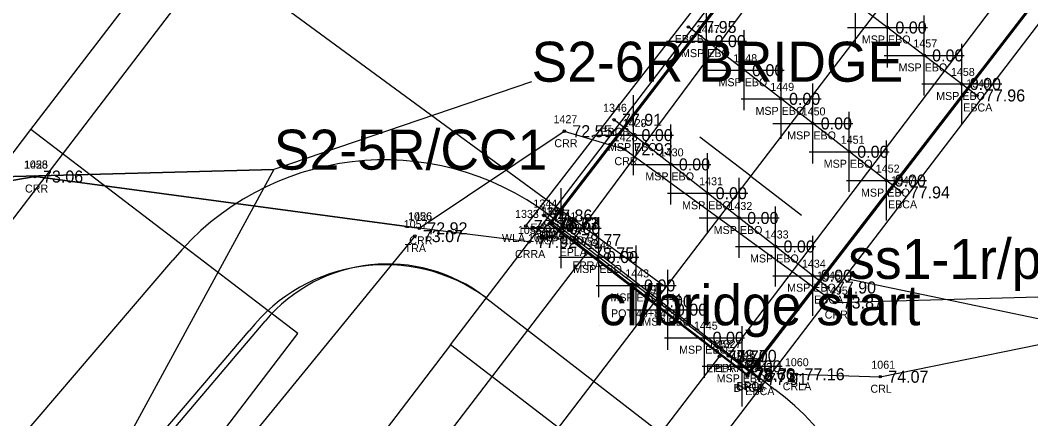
# Model space of a CAD drawing. Extents: x 2500794 to 2511032, y 910653 to 917533.
# Drawn here: x 2505953.3 to 2506079.6, y 913792.4 to 913842.2 of the extents above; entities that cross this region are included whole.
import ezdxf

# ---------------------------------------------------------------- set-up
doc = ezdxf.new("R2010")
doc.units = 0
for name, color, linetype in [('Default', 7, 'Continuous'), ('RD_EX_BldgApp', 7, 'Continuous'), ('RD_EX_Bridge', 7, 'Continuous'), ('RD_EX_Bridge_txCode', 7, 'Continuous'), ('RD_EX_GuardRail', 7, 'Continuous'), ('RD_EX_GuardRail_txCode', 7, 'Continuous'), ('RD_EX_H2O', 7, 'Continuous'), ('RD_EX_H2O_txCode', 7, 'Continuous'), ('RD_EX_H2O_WetLd', 7, 'Continuous'), ('RD_EX_Misc', 7, 'Continuous'), ('RD_EX_Misc_txCode', 7, 'Continuous'), ('RD_EX_Road', 7, 'Continuous'), ('RD_EX_Road_txCode', 7, 'Continuous'), ('RD_EX_RW', 7, 'Continuous'), ('RD_EX_TX_Bridge_ELEV', 7, 'Continuous'), ('RD_EX_TX_GuardRail_ELEV', 7, 'Continuous'), ('RD_EX_TX_H2O_ELEV', 7, 'Continuous'), ('RD_EX_TX_Misc_ELEV', 7, 'Continuous'), ('RD_EX_TX_Road_ELEV', 7, 'Continuous'), ('RD_EX_TX_UT_ELEV', 7, 'Continuous'), ('RD_EX_TX_VEG_ELEV', 7, 'Continuous'), ('RD_EX_UT_txCode', 7, 'Continuous'), ('RD_EX_VEG', 7, 'Continuous'), ('RD_EX_VEG_txCode', 7, 'Continuous'), ('RD_HC_Cl', 7, 'Continuous'), ('RD_HC_Data_Tic', 7, 'Continuous'), ('RD_HC_Survey_ELEV', 7, 'Continuous'), ('RD_HC_txCode', 7, 'Continuous'), ('RD_PD_BCA', 7, 'Continuous'), ('RD_PD_Bridge', 7, 'Continuous'), ('RD_PD_CstnLmt', 7, 'Continuous'), ('RD_PD_RW', 7, 'Continuous'), ('RD_PD_Signals', 7, 'Continuous'), ('RD_SMD_Locator', 7, 'Continuous'), ('RD_XS_NPDES', 7, 'Continuous')]:
    doc.layers.add(name, color=color, linetype=linetype)

# ---------------------------------------------------------------- blocks, each defined once
blk = doc.blocks.new('POINT_DISPLAY')
at = {"layer": 'Default'}
blk.add_line((0, 0), (0, 0), dxfattribs=at)
blk = doc.blocks.new('Non-Wetland Waters (Tributaries)')
at = {"layer": 'Default'}
for points in [[(636528.377, 232113.977), (636520.194, 232111.184), (636502.502, 232110.709), (636486.079, 232110.274), (636484.137, 232110.659)], [(636538.425, 232107.717), (636549.166, 232105.474), (636549.758, 232107.595), (636554.736, 232107.733), (636570.529, 232108.061), (636578.378, 232108.026)]]:
    blk.add_lwpolyline(points, dxfattribs=at)
blk = doc.blocks.new('Wetlands')
at = {"layer": 'Default'}
blk.add_lwpolyline([(636520.194, 232111.184), (636514.488, 232100.701), (636499.967, 232081.539), (636490.363, 232066.6), (636480.685, 232057.143), (636473.031, 232051.175), (636468.151, 232047.782), (636470.066, 232041.194), (636461.608, 232045.336), (636444.397, 232053.387), (636441.101, 232054.059), (636484.137, 232110.659), (636486.079, 232110.274), (636502.502, 232110.709), (636520.194, 232111.184)], dxfattribs=at)

msp = doc.modelspace()

# ---------------------------------------------------------------- linework, layer by layer
at = {"layer": 'RD_EX_BldgApp'}
msp.add_line((2506016.51, 913816.53), (2506110.72, 913938.26), dxfattribs=at)
at = {"layer": 'RD_EX_Bridge'}
for p, q in [((2506072.88, 913832.83), (2506046.02, 913853.24)), ((2506063.48, 913820.72), (2506036.82, 913841.39)), ((2506054.25, 913808.83), (2506027.53, 913829.79)), ((2506045.65, 913797.38), (2506018.8, 913817.83))]:
    msp.add_line(p, q, dxfattribs=at)
for points in [[(2506044.21, 913797.79), (2506019.43, 913816.8), (2506111, 913935.92), (2506135.82, 913916.84), (2506044.21, 913797.79)], [(2506111.24, 913935.99), (2506135.76, 913916.92), (2506044.08, 913798.01), (2506019.65, 913816.86), (2506111.24, 913935.99)]]:
    msp.add_lwpolyline(points, dxfattribs=at)
at = {"layer": 'RD_EX_GuardRail'}
for p, q in [((2506019.73, 913816.87), (2506111.18, 913935.82)), ((2506044.2, 913797.96), (2506135.82, 913916.84))]:
    msp.add_line(p, q, dxfattribs=at)
at = {"layer": 'RD_EX_H2O_txCode'}
for points in [[(2505644.45, 913807.58), (2505735.45, 913822.66), (2505800.85, 913818.32), (2505876.46, 913810.97), (2505914.87, 913815.81), (2505955.18, 913822.7), (2506003.2, 913816.23), (2506021.32, 913828.37), (2506028.84, 913826.12), (2506055.11, 913806.95), (2506104.38, 913808.33), (2506216.14, 913809.62), (2506311.29, 913789.92), (2506320.92, 913749.59), (2506242.37, 913648.56), (2506138.05, 913548.89)], [(2506016.9, 913814.52), (2506003.2, 913816.23), (2505955.18, 913822.7), (2505914.87, 913815.81)], [(2506050.33, 913797.99), (2506060.8, 913797.68), (2506089.41, 913803.52), (2506128.64, 913810.3)]]:
    msp.add_lwpolyline(points, dxfattribs=at)
at = {"layer": 'RD_EX_Misc'}
for p, q in [((2506057.7, 913839.36), (2506057.7, 913849.36)), ((2506061.69, 913836.33), (2506061.69, 913846.33)), ((2506039.09, 913834.62), (2506039.09, 913844.62)), ((2506066.28, 913832.84), (2506066.28, 913842.84)), ((2506043.78, 913830.99), (2506043.78, 913840.99)), ((2506056.69, 913841.33), (2506066.69, 913841.33)), ((2506034.09, 913839.62), (2506044.09, 913839.62)), ((2506070.98, 913829.27), (2506070.98, 913839.27)), ((2506048.4, 913827.41), (2506048.4, 913837.41)), ((2506061.28, 913837.84), (2506071.28, 913837.84)), ((2506038.78, 913835.99), (2506048.78, 913835.99)), ((2506052.36, 913824.34), (2506052.36, 913834.34)), ((2506065.98, 913834.27), (2506075.98, 913834.27)), ((2506029.96, 913822.88), (2506029.96, 913832.88)), ((2506043.4, 913832.41), (2506053.4, 913832.41)), ((2506056.92, 913820.8), (2506056.92, 913830.8)), ((2506034.63, 913819.22), (2506034.63, 913829.22)), ((2506047.36, 913829.34), (2506057.36, 913829.34)), ((2506024.96, 913827.88), (2506034.96, 913827.88)), ((2506061.59, 913817.19), (2506061.59, 913827.19)), ((2506039.23, 913815.61), (2506039.23, 913825.61)), ((2506051.92, 913825.8), (2506061.92, 913825.8)), ((2506029.63, 913824.22), (2506039.63, 913824.22)), ((2506043.17, 913812.52), (2506043.17, 913822.52)), ((2506056.59, 913822.19), (2506066.59, 913822.19)), ((2506020.91, 913811.23), (2506020.91, 913821.23)), ((2506034.23, 913820.61), (2506044.23, 913820.61)), ((2506047.71, 913808.96), (2506047.71, 913818.96)), ((2506025.63, 913807.64), (2506025.63, 913817.64)), ((2506038.17, 913817.52), (2506048.17, 913817.52)), ((2506015.91, 913816.23), (2506025.91, 913816.23)), ((2506052.36, 913805.31), (2506052.36, 913815.31)), ((2506030.28, 913804.09), (2506030.28, 913814.09)), ((2506042.71, 913813.96), (2506052.71, 913813.96)), ((2506020.63, 913812.64), (2506030.63, 913812.64)), ((2506034.26, 913801.06), (2506034.26, 913811.06)), ((2506047.36, 913810.31), (2506057.36, 913810.31)), ((2506025.28, 913809.09), (2506035.28, 913809.09)), ((2506038.85, 913797.56), (2506038.85, 913807.56)), ((2506029.26, 913806.06), (2506039.26, 913806.06)), ((2506043.55, 913793.98), (2506043.55, 913803.98)), ((2506033.85, 913802.56), (2506043.85, 913802.56)), ((2506038.55, 913798.98), (2506048.55, 913798.98))]:
    msp.add_line(p, q, dxfattribs=at)
at = {"layer": 'RD_EX_Road'}
for points in [[(2506022.41, 913814.76), (2506062.45, 913868.71), (2506112.78, 913934.56)], [(2506041.83, 913800.29), (2506083.18, 913854.87), (2506132.58, 913919.43)], [(2506024.03, 913813.1), (2505962.01, 913732.06), (2505903.3, 913655.93), (2505840.88, 913574.4), (2505819.41, 913546.54), (2505814.19, 913542.64)], [(2506040.71, 913800.23), (2505979.73, 913720.47), (2505920.44, 913642.61), (2505859.42, 913562.61), (2505835.44, 913531.43), (2505833.77, 913527.25)]]:
    msp.add_lwpolyline(points, dxfattribs=at)
at = {"layer": 'RD_EX_RW'}
for p, q in [((2505954.67, 913828.58), (2506112.58, 914035.13)), ((2505988.03, 913803.07), (2505954.67, 913828.58)), ((2505848.34, 913620.35), (2505988.03, 913803.07))]:
    msp.add_line(p, q, dxfattribs=at)
at = {"layer": 'RD_EX_VEG'}
msp.add_lwpolyline([(2506002.64, 913815.25), (2505883.7, 913669.64), (2505827.83, 913593.29), (2505814.43, 913589.15), (2505792.49, 913560.55), (2505725.64, 913468.24), (2505664.37, 913399.09), (2505478.33, 913221), (2505411.99, 913152.19), (2505339.13, 913074.53)], dxfattribs=at)
at = {"layer": 'RD_HC_Cl'}
msp.add_line((2505807.57, 913512.69), (2506748.89, 914743.92), dxfattribs=at)
at = {"layer": 'RD_HC_Data_Tic'}
for q in [(2506038.26, 913827.61), (2506050.97, 913817.89)]:
    msp.add_line((2506044.62, 913822.75), q, dxfattribs=at)
at = {"layer": 'RD_PD_BCA'}
for p in [(2505765.19, 913572.52), (2506033.81, 913808.98)]:
    msp.add_line(p, (2505977.56, 913850.28), dxfattribs=at)
at = {"layer": 'RD_PD_Bridge'}
for p, q in [((2506007.09, 913801.65), (2506128.56, 913960.53)), ((2506034.1, 913781), (2506155.57, 913939.88)), ((2506007.09, 913801.65), (2505994.94, 913785.76)), ((2506034.1, 913781), (2506007.09, 913801.65))]:
    msp.add_line(p, q, dxfattribs=at)
at = {"layer": 'RD_PD_CstnLmt'}
for p, q in [((2506011.49, 913807.59), (2506039.66, 913785.8)), ((2505951.62, 913767.97), (2505981.95, 913803.42))]:
    msp.add_line(p, q, dxfattribs=at)
msp.add_arc((2505998.89, 913790.15), 21.52, 54.146, 141.9109, dxfattribs=at)
at = {"layer": 'RD_PD_RW'}
msp.add_line((2505814.97, 913645.86), (2505954.67, 913828.58), dxfattribs=at)
at = {"layer": 'RD_PD_Signals'}
for p, q in [((2506011.49, 913807.59), (2506039.66, 913785.8)), ((2505952.33, 913767.43), (2505983.92, 913804.62))]:
    msp.add_line(p, q, dxfattribs=at)
msp.add_arc((2505999.25, 913791.77), 20, 52.2705, 140.0354, dxfattribs=at)
at = {"layer": 'RD_SMD_Locator'}
for centre in [(2506036.82, 913841.39), (2506061.69, 913841.33), (2506039.09, 913839.62), (2506066.28, 913837.84), (2506043.78, 913835.99), (2506070.98, 913834.27), (2506072.88, 913832.83), (2506048.4, 913832.41), (2506027.53, 913829.79), (2506052.36, 913829.34), (2506021.32, 913828.37), (2506029.96, 913827.88), (2506028.84, 913826.12), (2506056.92, 913825.8), (2506034.63, 913824.22), (2505955.18, 913822.7), (2505955.18, 913822.7), (2506061.59, 913822.19), (2506039.23, 913820.61), (2506063.48, 913820.72), (2506018.8, 913817.83), (2506016.51, 913816.53), (2506019.43, 913816.8), (2506019.65, 913816.86), (2506019.73, 913816.87), (2506043.17, 913817.52), (2506002.64, 913815.25), (2506003.2, 913816.23), (2506003.2, 913816.23), (2506020.91, 913816.23), (2506016.9, 913814.52), (2506022.41, 913814.76), (2506047.71, 913813.96), (2506024.03, 913813.1), (2506025.63, 913812.64), (2506052.36, 913810.31), (2506030.28, 913809.09), (2506054.25, 913808.83), (2506055.11, 913806.95), (2506034.26, 913806.06), (2506038.85, 913802.56), (2506040.71, 913800.23), (2506041.83, 913800.29), (2506043.55, 913798.98), (2506044.08, 913798.01), (2506044.2, 913797.96), (2506044.21, 913797.79), (2506044.21, 913797.79), (2506050.33, 913797.99), (2506060.8, 913797.68), (2506045.65, 913797.38)]:
    msp.add_circle(centre, 0.15, dxfattribs=at)
at = {"layer": 'RD_XS_NPDES'}
for p, q in [((2506019.45, 913817.87), (2506047.61, 913796.08)), ((2505941.74, 913776.42), (2505972.4, 913812.26))]:
    msp.add_line(p, q, dxfattribs=at)
for centre, radius, start, end in [((2505998.84, 913790.61), 34.17, 52.9161, 140.6809), ((2506028.21, 913769.6), 32.82, 326.6914, 53.7753)]:
    msp.add_arc(centre, radius, start, end, dxfattribs=at)

# ---------------------------------------------------------------- block references
at = {"layer": 'Default', "xscale": 3.937007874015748, "yscale": 3.937007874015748}
for name, p in [('Wetlands', (0, 0)), ('Non-Wetland Waters (Tributaries)', (0, 0)), ('POINT_DISPLAY', (2506017.23, 913834.55)), ('POINT_DISPLAY', (2506017.23, 913834.55)), ('POINT_DISPLAY', (2505985.02, 913823.56)), ('POINT_DISPLAY', (2505985.02, 913823.56)), ('POINT_DISPLAY', (2506056.79, 913809.91)), ('POINT_DISPLAY', (2506056.79, 913809.91)), ('POINT_DISPLAY', (2506025.69, 913804.11)), ('POINT_DISPLAY', (2506025.69, 913804.11))]:
    msp.add_blockref(name, p, dxfattribs=at)
at = {"layer": 'RD_EX_H2O', "xscale": 3.937007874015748, "yscale": 3.937007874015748}
msp.add_blockref('Non-Wetland Waters (Tributaries)', (0, 0), dxfattribs=at)
at = {"layer": 'RD_EX_H2O_WetLd', "xscale": 3.937007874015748, "yscale": 3.937007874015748}
msp.add_blockref('Wetlands', (0, 0), dxfattribs=at)

# ---------------------------------------------------------------- texts
at = {"layer": 'Default'}
for s, p in [('S2-6R BRIDGE', (2506017.23, 913834.55)), ('S2-6R BRIDGE', (2506017.23, 913834.55)), ('S2-5R/CC1', (2505985.02, 913823.56)), ('S2-5R/CC1', (2505985.02, 913823.56)), ('ss1-1r/pee dee river', (2506056.79, 913809.91)), ('ss1-1r/pee dee river', (2506056.79, 913809.91)), ('cl/bridge start', (2506025.69, 913804.11)), ('cl/bridge start', (2506025.69, 913804.11))]:
    msp.add_text(s, height=5, dxfattribs=at).set_placement(p)
at = {"layer": 'RD_EX_Bridge_txCode'}
for s, p in [('EBCB', (2506035.11, 913839.39)), ('1349', (2506071.53, 913833.83)), ('1346', (2506026.16, 913830.79)), ('EBCA', (2506071.16, 913830.83)), ('EBCB', (2506025.83, 913827.79)), ('1347', (2506062.13, 913821.72)), ('1344', (2506017.46, 913818.83)), ('EBCA', (2506061.76, 913818.72)), ('1331', (2506018.37, 913817.8)), ('1051', (2506018.55, 913817.86)), ('EBCB', (2506017.1, 913815.83)), ('BRC', (2506018.18, 913814.8)), ('BRC', (2506018.4, 913814.86)), ('1345', (2506052.9, 913809.83)), ('EBCA', (2506052.53, 913806.83)), ('1050', (2506042.66, 913799.01)), ('1328', (2506042.87, 913798.79)), ('1341', (2506043.15, 913798.79)), ('1343', (2506044.3, 913798.38)), ('BRCA', (2506042.47, 913795.79)), ('BRCB', (2506042.49, 913795.79)), ('BRC', (2506042.83, 913796.01)), ('EBCA', (2506043.93, 913795.38))]:
    msp.add_text(s, height=1, dxfattribs=at).set_placement(p)
at = {"layer": 'RD_EX_GuardRail_txCode'}
for s, p in [('1332', (2506018.38, 913817.87)), ('GRA', (2506018.46, 913814.87)), ('1329', (2506042.85, 913798.96)), ('GR1A', (2506042.76, 913795.96))]:
    msp.add_text(s, height=1, dxfattribs=at).set_placement(p)
at = {"layer": 'RD_EX_H2O_txCode'}
for s, p in [('1427', (2506019.97, 913829.37)), ('1428', (2506027.49, 913827.12)), ('CRR', (2506020.07, 913826.37)), ('1058', (2505953.79, 913823.7)), ('1425', (2505953.83, 913823.7)), ('CRR', (2506027.58, 913824.12)), ('CRR', (2505953.92, 913820.7)), ('CRR', (2505953.92, 913820.7)), ('1056', (2506001.79, 913817.23)), ('1426', (2506001.83, 913817.23)), ('1055', (2506015.51, 913815.52)), ('CRR', (2506001.94, 913814.23)), ('CRR', (2506001.94, 913814.23)), ('CRRA', (2506015.15, 913812.52)), ('1495', (2506053.76, 913807.95)), ('CRR', (2506053.86, 913804.95)), ('1060', (2506048.88, 913798.99)), ('1061', (2506059.68, 913798.68)), ('CRLA', (2506048.61, 913795.99)), ('CRL', (2506059.57, 913795.68))]:
    msp.add_text(s, height=1, dxfattribs=at).set_placement(p)
at = {"layer": 'RD_EX_Misc_txCode'}
for s, p in [('1447', (2506037.75, 913840.62)), ('MSP EBO', (2506058.49, 913839.33)), ('1457', (2506064.94, 913838.84)), ('MSP EBO', (2506035.9, 913837.62)), ('1448', (2506042.44, 913836.99)), ('MSP EBO', (2506063.08, 913835.84)), ('1458', (2506069.63, 913835.27)), ('MSP EBO', (2506040.59, 913833.99)), ('1449', (2506047.06, 913833.41)), ('MSP EBO', (2506067.78, 913832.27)), ('MSP EBO', (2506045.21, 913830.41)), ('1450', (2506050.98, 913830.34)), ('1429', (2506028.62, 913828.88)), ('MSP EBO', (2506049.17, 913827.34)), ('MSP EBO', (2506026.77, 913825.88)), ('1451', (2506055.86, 913826.8)), ('1430', (2506033.25, 913825.22)), ('MSP EBO', (2506053.73, 913823.8)), ('1452', (2506060.24, 913823.19)), ('MSP EBO', (2506031.44, 913822.22)), ('1431', (2506038.17, 913821.61)), ('MSP EBO', (2506058.39, 913820.19)), ('MSP EBO', (2506036.03, 913818.61)), ('1432', (2506041.83, 913818.52)), ('1441', (2506019.84, 913817.23)), ('MSP EBO', (2506039.98, 913815.52)), ('1433', (2506046.37, 913814.96)), ('MSP EBO', (2506017.71, 913814.23)), ('1442', (2506024.28, 913813.64)), ('MSP EBO', (2506044.52, 913811.96)), ('MSP EBO', (2506022.43, 913810.64)), ('1434', (2506051.01, 913811.31)), ('1443', (2506028.93, 913810.09)), ('MSP EBO', (2506049.16, 913808.31)), ('MSP EBO', (2506027.08, 913807.09)), ('1444', (2506032.92, 913807.06)), ('MSP EBO', (2506031.07, 913804.06)), ('1445', (2506037.51, 913803.56)), ('MSP EBO', (2506035.66, 913800.56)), ('1446', (2506042.18, 913799.98)), ('MSP EBO', (2506040.35, 913796.98))]:
    msp.add_text(s, height=1, dxfattribs=at).set_placement(p)
at = {"layer": 'RD_EX_Road_txCode'}
for s, p in [('1330', (2506021.03, 913815.76)), ('1054', (2506022.65, 913814.1)), ('EPLA', (2506020.72, 913812.76)), ('EPRA', (2506022.32, 913811.1)), ('1053', (2506039.32, 913801.23)), ('1327', (2506040.48, 913801.29)), ('EPLA', (2506039.02, 913798.23)), ('EPRA', (2506040.11, 913798.29))]:
    msp.add_text(s, height=1, dxfattribs=at).set_placement(p)
at = {"layer": 'RD_EX_TX_Bridge_ELEV'}
for s, p in [('77.95', (2506037.82, 913840.64)), ('77.96', (2506073.88, 913832.08)), ('77.91', (2506028.53, 913829.04)), ('77.94', (2506064.48, 913819.97)), ('77.86', (2506019.8, 913817.08)), ('78.73', (2506020.43, 913816.05)), ('78.67', (2506020.65, 913816.11)), ('77.90', (2506055.25, 913808.08)), ('78.66', (2506045.08, 913797.26)), ('78.72', (2506045.21, 913797.04)), ('78.72', (2506045.21, 913797.04)), ('77.91', (2506046.65, 913796.63))]:
    msp.add_text(s, height=1.5, dxfattribs=at).set_placement(p)
at = {"layer": 'RD_EX_TX_GuardRail_ELEV'}
for p in [(2506020.73, 913816.12), (2506045.2, 913797.21)]:
    msp.add_text('78.73', height=1.5, dxfattribs=at).set_placement(p)
at = {"layer": 'RD_EX_TX_H2O_ELEV'}
for s, p in [('72.55', (2506022.32, 913827.62)), ('72.93', (2506029.84, 913825.37)), ('73.06', (2505956.18, 913821.95)), ('73.06', (2505956.18, 913821.95)), ('72.92', (2506004.2, 913815.48)), ('72.92', (2506004.2, 913815.48)), ('77.92', (2506017.9, 913813.77)), ('73.87', (2506056.11, 913806.2)), ('77.16', (2506051.33, 913797.24)), ('74.07', (2506061.8, 913796.93))]:
    msp.add_text(s, height=1.5, dxfattribs=at).set_placement(p)
at = {"layer": 'RD_EX_TX_Misc_ELEV'}
for p in [(2506062.69, 913840.58), (2506040.09, 913838.87), (2506067.28, 913837.09), (2506044.78, 913835.24), (2506071.98, 913833.52), (2506049.4, 913831.66), (2506053.36, 913828.59), (2506030.96, 913827.13), (2506057.92, 913825.05), (2506035.63, 913823.47), (2506062.59, 913821.44), (2506040.23, 913819.86), (2506044.17, 913816.77), (2506021.91, 913815.48), (2506048.71, 913813.21), (2506026.63, 913811.89), (2506053.36, 913809.56), (2506031.28, 913808.34), (2506035.26, 913805.31), (2506039.85, 913801.81), (2506044.55, 913798.23)]:
    msp.add_text('0.00', height=1.5, dxfattribs=at).set_placement(p)
at = {"layer": 'RD_EX_TX_Road_ELEV'}
for s, p in [('78.77', (2506023.41, 913814.01)), ('78.75', (2506025.03, 913812.35)), ('78.70', (2506041.71, 913799.48)), ('78.70', (2506042.83, 913799.54))]:
    msp.add_text(s, height=1.5, dxfattribs=at).set_placement(p)
at = {"layer": 'RD_EX_TX_UT_ELEV'}
msp.add_text('78.26', height=1.5, dxfattribs=at).set_placement((2506017.51, 913815.78))
at = {"layer": 'RD_EX_TX_VEG_ELEV'}
msp.add_text('73.07', height=1.5, dxfattribs=at).set_placement((2506003.64, 913814.5))
at = {"layer": 'RD_EX_UT_txCode'}
for s, p in [('1333', (2506015.16, 913817.53)), ('WLA 10M', (2506013.52, 913814.53))]:
    msp.add_text(s, height=1, dxfattribs=at).set_placement(p)
at = {"layer": 'RD_EX_VEG_txCode'}
for s, p in [('1057', (2506001.25, 913816.25)), ('TRA', (2506001.36, 913813.25))]:
    msp.add_text(s, height=1, dxfattribs=at).set_placement(p)
at = {"layer": 'RD_HC_Survey_ELEV'}
msp.add_text('0.00', height=1.5, dxfattribs=at).set_placement((2506033.34, 913806.35))
at = {"layer": 'RD_HC_txCode'}
for s, p in [('9', (2506032.06, 913808.1)), ('POT 49+84.35', (2506027.15, 913805.1))]:
    msp.add_text(s, height=1, dxfattribs=at).set_placement(p)

doc.saveas('drawing.dxf')
